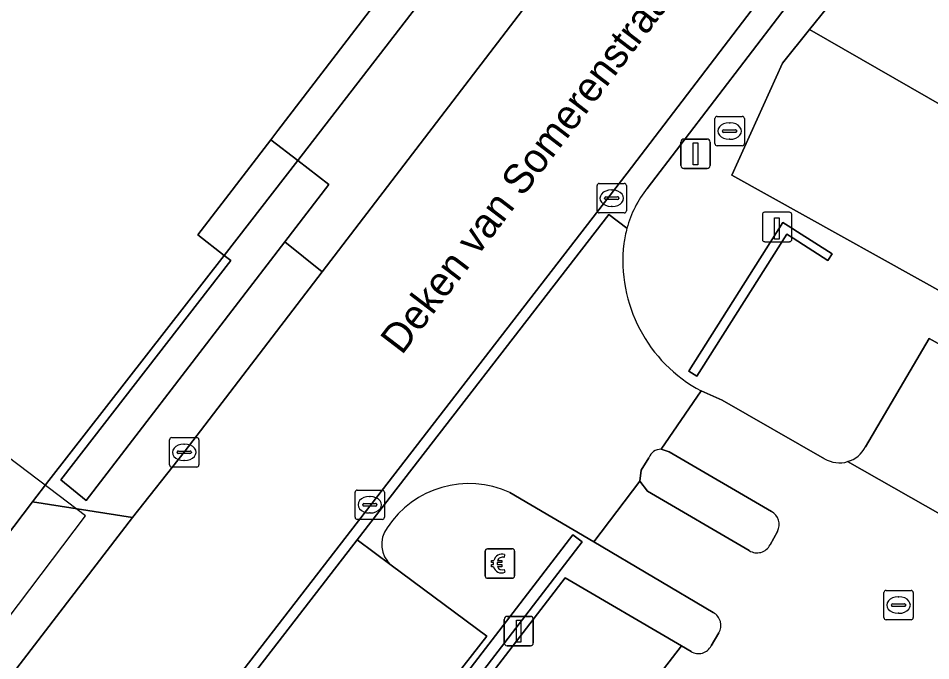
# Model space of a CAD drawing. Extents: x 160663 to 161506, y 382245 to 383291.
# Drawn here: x 161083.3 to 161114.34, y 382799.02 to 382820.86 of the extents above; entities that cross this region are included whole.
import ezdxf

# ---------------------------------------------------------------- set-up
doc = ezdxf.new("R2010")
doc.units = 0
for name, color, linetype in [('IMGEO_Betaalautomaat', 7, 'Continuous'), ('IMGEO_Erf', 7, 'Continuous'), ('IMGEO_Inrit_open', 7, 'Continuous'), ('IMGEO_Kolk', 7, 'Continuous'), ('IMGEO_Laadpaal', 7, 'Continuous'), ('IMGEO_Lichtmast', 7, 'Continuous'), ('IMGEO_Muur', 7, 'Continuous'), ('IMGEO_Openbare_ruimte_label', 7, 'Continuous'), ('IMGEO_Pand_vergunning_verleend', 7, 'Continuous'), ('IMGEO_Parkeervlak_open', 7, 'Continuous'), ('IMGEO_Rijbaan_lokaal_open', 7, 'Continuous'), ('IMGEO_Rioolput', 7, 'Continuous'), ('IMGEO_Verkeerseiland_open', 7, 'Continuous'), ('IMGEO_Voetpad_gesloten', 7, 'Continuous'), ('IMGEO_Voetpad_open', 7, 'Continuous')]:
    doc.layers.add(name, color=color, linetype=linetype)

msp = doc.modelspace()

# ---------------------------------------------------------------- linework, layer by layer
at = {"layer": 'IMGEO_Betaalautomaat'}
for p, q in [((161099.18, 382801.896), (161099.18, 382802.737)), ((161099.18, 382802.737), (161099.18, 382801.896)), ((161099.255, 382802.82), (161100.096, 382802.82)), ((161100.096, 382802.82), (161099.255, 382802.82)), ((161099.842, 382802.625), (161099.825, 382802.525)), ((161100.179, 382802.746), (161100.179, 382801.905)), ((161100.179, 382801.905), (161100.179, 382802.746)), ((161099.463, 382802.284), (161099.463, 382802.352)), ((161099.584, 382802.352), (161099.584, 382802.284)), ((161099.829, 382802.119), (161099.851, 382802.032)), ((161100.105, 382801.821), (161099.264, 382801.821)), ((161099.264, 382801.821), (161100.105, 382801.821))]:
    msp.add_line(p, q, dxfattribs=at)
for points in [[(161099.463, 382802.352), (161099.394, 382802.352), (161099.394, 382802.421), (161099.473, 382802.421)], [(161099.595, 382802.421), (161099.742, 382802.421), (161099.742, 382802.352), (161099.584, 382802.352)], [(161099.468, 382802.215), (161099.394, 382802.215), (161099.394, 382802.284), (161099.463, 382802.284)], [(161099.584, 382802.284), (161099.742, 382802.284), (161099.742, 382802.215), (161099.598, 382802.215)]]:
    msp.add_lwpolyline(points, dxfattribs=at)
for centre, radius, start, end in [((161099.258, 382802.743), 0.0779, 92.4484, 184.2845), ((161099.258, 382802.743), 0.0779, 92.4484, 184.2845), ((161099.756, 382802.345), 0.293, 73.014, 165.0139), ((161100.102, 382802.743), 0.0779, 2.4484, 94.2845), ((161100.102, 382802.743), 0.0779, 2.4484, 94.2845), ((161099.762, 382802.358), 0.179, 69.3236, 159.5683), ((161099.729, 382802.27), 0.267, 191.8096, 297.0389), ((161099.762, 382802.285), 0.179, 202.7625, 291.8693), ((161099.258, 382801.899), 0.0779, 182.4484, 274.2845), ((161099.258, 382801.899), 0.0779, 182.4484, 274.2845), ((161100.102, 382801.899), 0.0779, 272.4484, 4.2845), ((161100.102, 382801.899), 0.0779, 272.4484, 4.2845)]:
    msp.add_arc(centre, radius, start, end, dxfattribs=at)
at = {"layer": 'IMGEO_Erf'}
msp.add_lwpolyline([(161064.499, 382849.638), (161050.562, 382831.481), (161048.067, 382833.416), (161047.553, 382832.752), (161045.02, 382829.484), (161043.195, 382830.913), (161039.634, 382826.355), (161041.433, 382824.921), (161038.547, 382821.214), (161038.968, 382820.891), (161066.018, 382800.098), (161070.358, 382805.763), (161078.299, 382799.699), (161078.702, 382800.4), (161079.996, 382799.438), (161083.784, 382804.415), (161084.338, 382805.143), (161090.304, 382812.794), (161089.409, 382813.496), (161091.887, 382816.724), (161092.13, 382817.04), (161111.328, 382842.05)], dxfattribs=at)
at = {"layer": 'IMGEO_Inrit_open'}
msp.add_lwpolyline([(161087.18, 382803.889), (161083.784, 382804.415), (161079.996, 382799.438), (161079.92, 382799.336), (161079.489, 382798.775), (161080.872, 382795.691)], close=True, dxfattribs=at)
at = {"layer": 'IMGEO_Kolk'}
for p, q in [((161102.984, 382814.316), (161102.984, 382815.168)), ((161103.059, 382815.242), (161103.911, 382815.242)), ((161103.985, 382815.168), (161103.985, 382814.316)), ((161103.243, 382814.736), (161103.243, 382814.748)), ((161103.286, 382814.785), (161103.684, 382814.785)), ((161103.472, 382815.022), (161103.497, 382815.022)), ((161103.727, 382814.748), (161103.727, 382814.736)), ((161103.681, 382814.699), (161103.283, 382814.699)), ((161103.495, 382814.462), (161103.47, 382814.462)), ((161103.911, 382814.242), (161103.059, 382814.242)), ((161088.442, 382805.677), (161088.442, 382806.529)), ((161088.517, 382806.603), (161089.369, 382806.603)), ((161088.93, 382806.383), (161088.955, 382806.383)), ((161089.443, 382806.529), (161089.443, 382805.677)), ((161088.701, 382806.097), (161088.701, 382806.109)), ((161089.139, 382806.06), (161088.741, 382806.06)), ((161088.744, 382806.146), (161089.142, 382806.146)), ((161089.185, 382806.109), (161089.185, 382806.097)), ((161088.953, 382805.823), (161088.928, 382805.823)), ((161089.369, 382805.603), (161088.517, 382805.603)), ((161094.829, 382804.82), (161095.681, 382804.82)), ((161094.754, 382803.894), (161094.754, 382804.746)), ((161095.242, 382804.6), (161095.267, 382804.6)), ((161095.755, 382804.746), (161095.755, 382803.894)), ((161095.013, 382804.314), (161095.013, 382804.326)), ((161095.451, 382804.277), (161095.053, 382804.277)), ((161095.056, 382804.363), (161095.454, 382804.363)), ((161095.497, 382804.326), (161095.497, 382804.314)), ((161095.265, 382804.04), (161095.24, 382804.04)), ((161095.681, 382803.82), (161094.829, 382803.82)), ((161112.817, 382801.41), (161113.669, 382801.41)), ((161112.742, 382800.484), (161112.742, 382801.336)), ((161113.23, 382801.19), (161113.255, 382801.19)), ((161113.743, 382801.336), (161113.743, 382800.484)), ((161113.001, 382800.904), (161113.001, 382800.916)), ((161113.439, 382800.867), (161113.041, 382800.867)), ((161113.044, 382800.953), (161113.442, 382800.953)), ((161113.485, 382800.916), (161113.485, 382800.904)), ((161113.253, 382800.63), (161113.228, 382800.63)), ((161113.669, 382800.41), (161112.817, 382800.41))]:
    msp.add_line(p, q, dxfattribs=at)
for points in [[(161102.984, 382814.316), (161102.984, 382815.168)], [(161103.059, 382815.242), (161103.911, 382815.242)], [(161103.985, 382815.168), (161103.985, 382814.316)], [(161103.911, 382814.242), (161103.059, 382814.242)], [(161088.442, 382805.677), (161088.442, 382806.529)], [(161088.517, 382806.603), (161089.369, 382806.603)], [(161089.443, 382806.529), (161089.443, 382805.677)], [(161089.369, 382805.603), (161088.517, 382805.603)], [(161094.829, 382804.82), (161095.681, 382804.82)], [(161094.754, 382803.894), (161094.754, 382804.746)], [(161095.755, 382804.746), (161095.755, 382803.894)], [(161095.681, 382803.82), (161094.829, 382803.82)], [(161112.817, 382801.41), (161113.669, 382801.41)], [(161112.742, 382800.484), (161112.742, 382801.336)], [(161113.743, 382801.336), (161113.743, 382800.484)], [(161113.669, 382800.41), (161112.817, 382800.41)]]:
    msp.add_lwpolyline(points, dxfattribs=at)
for centre, radius, start, end in [((161103.061, 382815.166), 0.0765, 91.552, 178.448), ((161103.061, 382815.166), 0.0765, 91.552, 178.448), ((161103.909, 382815.166), 0.0765, 1.552, 88.448), ((161103.909, 382815.166), 0.0765, 1.552, 88.448), ((161103.283, 382814.745), 0.0403, 85.8775, 175.7526), ((161103.28, 382814.735), 0.0366, 178.938, 274.7102), ((161103.684, 382814.742), 0.043, 264.8664, 352.4533), ((161103.688, 382814.747), 0.0386, 1.7309, 96.639), ((161103.061, 382814.318), 0.0765, 181.552, 268.448), ((161103.061, 382814.318), 0.0765, 181.552, 268.448), ((161103.909, 382814.318), 0.0765, 271.552, 358.448), ((161103.909, 382814.318), 0.0765, 271.552, 358.448), ((161088.519, 382806.527), 0.0765, 91.552, 178.448), ((161088.519, 382806.527), 0.0765, 91.552, 178.448), ((161089.367, 382806.527), 0.0765, 1.552, 88.448), ((161089.367, 382806.527), 0.0765, 1.552, 88.448), ((161088.741, 382806.106), 0.0403, 85.8775, 175.7526), ((161088.738, 382806.096), 0.0366, 178.938, 274.7102), ((161089.142, 382806.103), 0.043, 264.8664, 352.4533), ((161089.146, 382806.108), 0.0386, 1.7309, 96.639), ((161088.519, 382805.679), 0.0765, 181.552, 268.448), ((161088.519, 382805.679), 0.0765, 181.552, 268.448), ((161089.367, 382805.679), 0.0765, 271.552, 358.448), ((161089.367, 382805.679), 0.0765, 271.552, 358.448), ((161094.831, 382804.744), 0.0765, 91.552, 178.448), ((161094.831, 382804.744), 0.0765, 91.552, 178.448), ((161095.679, 382804.744), 0.0765, 1.552, 88.448), ((161095.679, 382804.744), 0.0765, 1.552, 88.448), ((161095.053, 382804.323), 0.0403, 85.8775, 175.7526), ((161095.05, 382804.313), 0.0366, 178.938, 274.7102), ((161095.454, 382804.32), 0.043, 264.8664, 352.4533), ((161095.458, 382804.325), 0.0386, 1.7309, 96.639), ((161094.831, 382803.896), 0.0765, 181.552, 268.448), ((161094.831, 382803.896), 0.0765, 181.552, 268.448), ((161095.679, 382803.896), 0.0765, 271.552, 358.448), ((161095.679, 382803.896), 0.0765, 271.552, 358.448), ((161112.819, 382801.334), 0.0765, 91.552, 178.448), ((161112.819, 382801.334), 0.0765, 91.552, 178.448), ((161113.667, 382801.334), 0.0765, 1.552, 88.448), ((161113.667, 382801.334), 0.0765, 1.552, 88.448), ((161113.041, 382800.913), 0.0403, 85.8775, 175.7526), ((161113.038, 382800.903), 0.0366, 178.938, 274.7102), ((161113.442, 382800.91), 0.043, 264.8664, 352.4533), ((161113.446, 382800.915), 0.0386, 1.7309, 96.639), ((161112.819, 382800.486), 0.0765, 181.552, 268.448), ((161112.819, 382800.486), 0.0765, 181.552, 268.448), ((161113.667, 382800.486), 0.0765, 271.552, 358.448), ((161113.667, 382800.486), 0.0765, 271.552, 358.448)]:
    msp.add_arc(centre, radius, start, end, dxfattribs=at)
for centre, major_axis, ratio, start_param, end_param in [((161103.471, 382814.742), (-0.387, 0.002), 0.722429, 4.712389, 7.853982), ((161103.496, 382814.742), (-0.39, 0.002), 0.717154, 1.570796, 4.712389), ((161088.929, 382806.103), (-0.387, 0.002), 0.722429, 4.712389, 7.853982), ((161088.954, 382806.103), (-0.39, 0.002), 0.717154, 1.570796, 4.712389), ((161095.241, 382804.32), (-0.387, 0.002), 0.722429, 4.712389, 7.853982), ((161095.266, 382804.32), (-0.39, 0.002), 0.717154, 1.570796, 4.712389), ((161113.229, 382800.91), (-0.387, 0.002), 0.722429, 4.712389, 7.853982), ((161113.254, 382800.91), (-0.39, 0.002), 0.717154, 1.570796, 4.712389)]:
    msp.add_ellipse(centre, major_axis=major_axis, ratio=ratio, start_param=start_param, end_param=end_param, dxfattribs=at)
at = {"layer": 'IMGEO_Laadpaal'}
for p, q in [((161108.611, 382814.18), (161108.611, 382813.339)), ((161108.611, 382814.18), (161108.611, 382813.339)), ((161109.527, 382814.264), (161108.686, 382814.264)), ((161109.527, 382814.264), (161108.686, 382814.264)), ((161109.611, 382813.348), (161109.611, 382814.189)), ((161109.611, 382813.348), (161109.611, 382814.189)), ((161108.695, 382813.264), (161109.536, 382813.264)), ((161108.695, 382813.264), (161109.536, 382813.264))]:
    msp.add_line(p, q, dxfattribs=at)
msp.add_lwpolyline([(161109.026, 382814.077), (161109.186, 382814.077), (161109.186, 382813.344), (161109.026, 382813.344), (161109.026, 382814.077)], dxfattribs=at)
for centre, start, end in [((161108.689, 382814.186), 92.4484, 184.2845), ((161108.689, 382814.186), 92.4484, 184.2845), ((161109.533, 382814.186), 2.4484, 94.2845), ((161109.533, 382814.186), 2.4484, 94.2845), ((161108.689, 382813.342), 182.4484, 274.2845), ((161108.689, 382813.342), 182.4484, 274.2845), ((161109.533, 382813.342), 272.4484, 4.2845), ((161109.533, 382813.342), 272.4484, 4.2845)]:
    msp.add_arc(centre, 0.0779, start, end, dxfattribs=at)
at = {"layer": 'IMGEO_Lichtmast'}
for p, q in [((161105.84, 382815.852), (161105.84, 382816.652)), ((161105.84, 382816.652), (161105.84, 382815.852)), ((161105.94, 382816.752), (161106.73, 382816.752)), ((161106.73, 382816.752), (161105.94, 382816.752)), ((161106.83, 382816.652), (161106.83, 382815.852)), ((161106.83, 382815.852), (161106.83, 382816.652)), ((161106.73, 382815.752), (161105.94, 382815.752)), ((161105.94, 382815.752), (161106.73, 382815.752)), ((161099.927, 382800.524), (161100.717, 382800.524)), ((161100.717, 382800.524), (161099.927, 382800.524)), ((161099.827, 382799.624), (161099.827, 382800.424)), ((161099.827, 382800.424), (161099.827, 382799.624)), ((161100.817, 382800.424), (161100.817, 382799.624)), ((161100.817, 382799.624), (161100.817, 382800.424)), ((161100.717, 382799.524), (161099.927, 382799.524)), ((161099.927, 382799.524), (161100.717, 382799.524))]:
    msp.add_line(p, q, dxfattribs=at)
for points in [[(161106.26, 382816.627), (161106.41, 382816.627), (161106.41, 382815.877), (161106.26, 382815.877), (161106.26, 382816.627)], [(161100.247, 382800.399), (161100.397, 382800.399), (161100.397, 382799.649), (161100.247, 382799.649), (161100.247, 382800.399)]]:
    msp.add_lwpolyline(points, dxfattribs=at)
for centre, start, end in [((161105.94, 382816.652), 90, 180), ((161105.94, 382816.652), 90, 180), ((161106.73, 382816.652), 0, 90), ((161106.73, 382816.652), 360, 90), ((161105.94, 382815.852), 180, 270), ((161105.94, 382815.852), 180, 270), ((161106.73, 382815.852), 270, 0), ((161106.73, 382815.852), 270, 0), ((161099.927, 382800.424), 90, 180), ((161099.927, 382800.424), 90, 180), ((161100.717, 382800.424), 0, 90), ((161100.717, 382800.424), 360, 90), ((161099.927, 382799.624), 180, 270), ((161099.927, 382799.624), 180, 270), ((161100.717, 382799.624), 270, 0), ((161100.717, 382799.624), 270, 0)]:
    msp.add_arc(centre, 0.1, start, end, dxfattribs=at)
at = {"layer": 'IMGEO_Muur'}
for points in [[(161092.801, 382816.025), (161091.913, 382816.704)], [(161092.362, 382813.255), (161093.865, 382815.211), (161092.801, 382816.025)], [(161090.304, 382812.794), (161090.523, 382812.622), (161084.749, 382805.172), (161085.603, 382804.462), (161092.362, 382813.255)], [(161089.43, 382813.48), (161090.304, 382812.794)]]:
    msp.add_lwpolyline(points, dxfattribs=at)
at = {"layer": 'IMGEO_Pand_vergunning_verleend'}
msp.add_lwpolyline([(161056.082, 382855.064), (161060.29, 382860.428), (161074.85, 382878.894), (161137.947, 382874.451), (161146.752, 382866.872), (161124.102, 382803.494), (161122.529, 382800.578), (161111.719, 382780.544), (161105.267, 382769.061), (161092.363, 382746.932), (161075.369, 382777.41), (161071.58, 382785.44), (161085.588, 382803.94), (161084.359, 382804.87), (161070.671, 382815.235), (161068.803, 382816.304), (161083.669, 382834.92)], close=True, dxfattribs=at)
at = {"layer": 'IMGEO_Parkeervlak_open'}
for points in [[(161110.216, 382820.475), (161109.298, 382819.337), (161107.572, 382815.53), (161116.29, 382810.68), (161125.758, 382805.411), (161125.835, 382805.701), (161127.466, 382810.573)], [(161101.902, 382801.834), (161097.844, 382796.555), (161093.86, 382791.228), (161087.609, 382783.001), (161081.199, 382774.706), (161075.98, 382767.899), (161079.654, 382765.597), (161105.855, 382799.524)]]:
    msp.add_lwpolyline(points, close=True, dxfattribs=at)
for points in [[(161111.51, 382805.786), (161122.778, 382799.384), (161125.286, 382803.88), (161114.28, 382809.973), (161112.115, 382806.291)], [(161095.667, 382795.282), (161099.231, 382799.854), (161095.977, 382802.27), (161094.826, 382803.124), (161068.151, 382768.629)]]:
    msp.add_lwpolyline(points, dxfattribs=at)
msp.add_arc((161111.229, 382806.737), 0.992, 286.4456, 333.2586, dxfattribs=at)
at = {"layer": 'IMGEO_Rijbaan_lokaal_open'}
for points in [[(161142.096, 382875.623), (161139.62, 382872.259), (161133.417, 382864.187), (161121.308, 382848.368), (161093.629, 382812.241), (161088.939, 382806.107), (161087.18, 382803.889), (161080.872, 382795.691), (161063.935, 382773.67), (161061.649, 382770.691)], [(161145.177, 382869.479), (161139.793, 382862.431), (161104.011, 382815.594), (161067.244, 382768.068)], [(161104.011, 382815.594), (161139.793, 382862.431), (161145.177, 382869.479)], [(161128.386, 382844.367), (161123.075, 382837.362), (161117.029, 382829.325), (161119.811, 382828.351), (161120.704, 382828.038), (161118.327, 382821.243), (161117.433, 382821.556), (161112.485, 382823.287), (161110.216, 382820.475), (161127.466, 382810.573), (161127.853, 382811.73), (161128.876, 382814.762), (161124.142, 382816.371), (161123.101, 382816.726), (161136.93, 382857.226)], [(161104.686, 382815.077), (161127.592, 382845.003)], [(161065.685, 382766.034), (161067.244, 382768.068), (161104.011, 382815.594)], [(161068.151, 382768.629), (161094.826, 382803.124), (161103.382, 382814.189), (161104.004, 382813.725)], [(161110.727, 382805.882), (161107.239, 382807.88), (161106.525, 382808.192), (161105.163, 382806.209), (161105.436, 382806.118), (161108.921, 382804.089)], [(161106.182, 382799.333), (161105.855, 382799.524), (161079.654, 382765.597), (161075.98, 382767.899), (161074.308, 382765.718), (161071.274, 382761.993), (161094.536, 382748.777), (161095.246, 382750), (161097.965, 382754.877), (161086.044, 382761.65), (161090.963, 382770.452), (161102.874, 382763.685), (161106.285, 382769.803), (161096.459, 382775.385), (161101.33, 382784.102), (161111.147, 382778.525), (161114.265, 382784.119), (161114.6, 382784.719), (161106.801, 382789.15), (161111.675, 382797.87), (161119.466, 382793.444), (161122.778, 382799.384), (161111.51, 382805.786)], [(161108.165, 382802.761), (161104.699, 382804.785), (161104.436, 382805.125), (161102.871, 382803.055), (161106.94, 382800.652)], [(161109.126, 382803.415), (161108.873, 382802.954)], [(161107.132, 382799.964), (161106.869, 382799.527)]]:
    msp.add_lwpolyline(points, dxfattribs=at)
for centre, radius, start, end in [((161107.718, 382812.7), 3.853, 141.8977, 164.566), ((161111.23, 382806.74), 0.995, 239.646, 286.3743), ((161108.675, 382803.646), 0.507, 332.8591, 60.9757), ((161108.43, 382803.183), 0.498, 237.8466, 332.65), ((161106.694, 382800.213), 0.504, 330.4409, 60.7447), ((161106.437, 382799.742), 0.483, 238.0607, 333.4773)]:
    msp.add_arc(centre, radius, start, end, dxfattribs=at)
at = {"layer": 'IMGEO_Rioolput'}
for p, q in [((161107.071, 382817.524), (161107.923, 382817.524)), ((161106.996, 382816.598), (161106.996, 382817.45)), ((161107.484, 382817.304), (161107.509, 382817.304)), ((161107.997, 382817.45), (161107.997, 382816.598)), ((161107.255, 382817.018), (161107.255, 382817.03)), ((161107.693, 382816.981), (161107.295, 382816.981)), ((161107.298, 382817.067), (161107.696, 382817.067)), ((161107.739, 382817.03), (161107.739, 382817.018)), ((161107.507, 382816.744), (161107.482, 382816.744)), ((161107.923, 382816.524), (161107.071, 382816.524))]:
    msp.add_line(p, q, dxfattribs=at)
for points in [[(161107.071, 382817.524), (161107.923, 382817.524)], [(161106.996, 382816.598), (161106.996, 382817.45)], [(161107.997, 382817.45), (161107.997, 382816.598)], [(161107.923, 382816.524), (161107.071, 382816.524)]]:
    msp.add_lwpolyline(points, dxfattribs=at)
for centre, radius, start, end in [((161107.073, 382817.448), 0.0765, 91.552, 178.448), ((161107.073, 382817.448), 0.0765, 91.552, 178.448), ((161107.921, 382817.448), 0.0765, 1.552, 88.448), ((161107.921, 382817.448), 0.0765, 1.552, 88.448), ((161107.295, 382817.027), 0.0403, 85.8775, 175.7526), ((161107.292, 382817.017), 0.0366, 178.938, 274.7102), ((161107.696, 382817.024), 0.043, 264.8664, 352.4533), ((161107.7, 382817.029), 0.0386, 1.7309, 96.639), ((161107.073, 382816.6), 0.0765, 181.552, 268.448), ((161107.073, 382816.6), 0.0765, 181.552, 268.448), ((161107.921, 382816.6), 0.0765, 271.552, 358.448), ((161107.921, 382816.6), 0.0765, 271.552, 358.448)]:
    msp.add_arc(centre, radius, start, end, dxfattribs=at)
for centre, major_axis, ratio, start_param, end_param in [((161107.483, 382817.024), (-0.387, 0.002), 0.722429, 4.712389, 7.853982), ((161107.508, 382817.024), (-0.39, 0.002), 0.717154, 1.570796, 4.712389)]:
    msp.add_ellipse(centre, major_axis=major_axis, ratio=ratio, start_param=start_param, end_param=end_param, dxfattribs=at)
at = {"layer": 'IMGEO_Verkeerseiland_open'}
for points in [[(161106.124, 382808.881), (161106.11, 382808.858), (161106.381, 382808.687), (161106.543, 382808.943), (161109.436, 382813.524), (161109.66, 382813.38), (161110.831, 382812.621), (161110.984, 382812.855), (161109.803, 382813.601), (161109.577, 382813.743), (161109.305, 382813.915)], [(161102.474, 382803.055), (161102.157, 382803.298), (161068.084, 382758.991), (161068.402, 382758.747)]]:
    msp.add_lwpolyline(points, close=True, dxfattribs=at)
for points in [[(161108.921, 382804.089), (161105.436, 382806.118), (161105.163, 382806.209)], [(161104.749, 382805.916), (161104.485, 382805.496), (161104.436, 382805.125), (161104.699, 382804.785), (161108.165, 382802.761)], [(161108.873, 382802.954), (161109.126, 382803.415)]]:
    msp.add_lwpolyline(points, dxfattribs=at)
for centre, radius, start, end in [((161105.168, 382805.764), 0.446, 90.5911, 159.9853), ((161108.675, 382803.646), 0.507, 332.8591, 60.9757), ((161108.43, 382803.183), 0.498, 237.8466, 332.65)]:
    msp.add_arc(centre, radius, start, end, dxfattribs=at)
at = {"layer": 'IMGEO_Voetpad_gesloten'}
for points in [[(161092.801, 382816.025), (161091.887, 382816.724), (161089.409, 382813.496), (161090.304, 382812.794)], [(161090.304, 382812.794), (161090.523, 382812.622), (161084.749, 382805.172), (161085.603, 382804.462), (161092.362, 382813.255), (161093.865, 382815.211), (161092.801, 382816.025)]]:
    msp.add_lwpolyline(points, close=True, dxfattribs=at)
at = {"layer": 'IMGEO_Voetpad_open'}
for points in [[(161121.308, 382848.368), (161118.078, 382850.867), (161114.029, 382845.594), (161112.22, 382843.145), (161112.188, 382843.169), (161111.985, 382842.903), (161112.979, 382842.137), (161092.801, 382816.025), (161093.865, 382815.211), (161092.362, 382813.255), (161093.629, 382812.241)], [(161112.979, 382842.137), (161111.985, 382842.903), (161111.328, 382842.05), (161092.13, 382817.04), (161091.887, 382816.724), (161092.801, 382816.025)], [(161106.381, 382808.687), (161106.11, 382808.858), (161106.124, 382808.881), (161109.305, 382813.915), (161109.577, 382813.743), (161109.803, 382813.601), (161110.984, 382812.855), (161110.831, 382812.621), (161109.66, 382813.38), (161109.436, 382813.524), (161106.543, 382808.943)], [(161084.338, 382805.143), (161083.784, 382804.415), (161087.18, 382803.889), (161088.939, 382806.107), (161093.629, 382812.241), (161092.362, 382813.255), (161085.603, 382804.462), (161084.749, 382805.172), (161090.523, 382812.622), (161090.304, 382812.794)], [(161068.402, 382758.747), (161068.084, 382758.991), (161102.157, 382803.298), (161102.474, 382803.055)]]:
    msp.add_lwpolyline(points, close=True, dxfattribs=at)
for points in [[(161127.592, 382845.003), (161104.686, 382815.077)], [(161114.28, 382809.973), (161125.286, 382803.88), (161125.758, 382805.411), (161116.29, 382810.68), (161107.572, 382815.53), (161109.298, 382819.337), (161110.216, 382820.475), (161112.485, 382823.287), (161117.029, 382829.325), (161123.075, 382837.362), (161128.386, 382844.367)], [(161104.004, 382813.725), (161103.382, 382814.189), (161094.826, 382803.124), (161095.977, 382802.27)], [(161112.115, 382806.291), (161114.28, 382809.973)], [(161105.163, 382806.209), (161106.525, 382808.192)], [(161106.525, 382808.192), (161107.239, 382807.88), (161110.727, 382805.882)], [(161100.015, 382804.741), (161102.871, 382803.055), (161104.436, 382805.125), (161104.485, 382805.496), (161104.749, 382805.916)], [(161106.94, 382800.652), (161102.871, 382803.055), (161100.015, 382804.741)], [(161095.977, 382802.27), (161099.231, 382799.854), (161095.667, 382795.282), (161073.191, 382765.694), (161071.525, 382766.957), (161069.892, 382768.195)], [(161087.609, 382783.001), (161093.86, 382791.228), (161097.844, 382796.555), (161101.902, 382801.834), (161105.855, 382799.524), (161106.182, 382799.333)], [(161106.869, 382799.527), (161107.132, 382799.964)]]:
    msp.add_lwpolyline(points, dxfattribs=at)
for centre, radius, start, end in [((161107.718, 382812.7), 3.853, 141.8977, 164.566), ((161107.83, 382812.681), 3.966, 164.741, 172.5137), ((161107.83, 382812.681), 3.966, 164.741, 172.5137), ((161108.87, 382812.615), 5.006, 173.3095, 242.0688), ((161108.87, 382812.615), 5.006, 173.3095, 242.0688), ((161105.168, 382805.764), 0.446, 90.5911, 159.9853), ((161111.229, 382806.737), 0.992, 286.4456, 333.2586), ((161111.23, 382806.74), 0.995, 239.646, 286.3743), ((161098.632, 382801.702), 3.339, 65.5297, 146.6402), ((161098.632, 382801.702), 3.339, 65.5297, 146.6402), ((161096.6, 382802.977), 0.942, 143.4634, 228.6016), ((161096.6, 382802.977), 0.942, 143.4634, 228.6016), ((161106.694, 382800.213), 0.504, 330.4409, 60.7447), ((161106.437, 382799.742), 0.483, 238.0607, 333.4773)]:
    msp.add_arc(centre, radius, start, end, dxfattribs=at)

# ---------------------------------------------------------------- texts
at = {"layer": 'IMGEO_Openbare_ruimte_label'}
msp.add_text('Deken van Somerenstraat', height=1, rotation=52.6375, dxfattribs=at).set_placement((161096.344, 382809.382))

doc.saveas('drawing.dxf')
